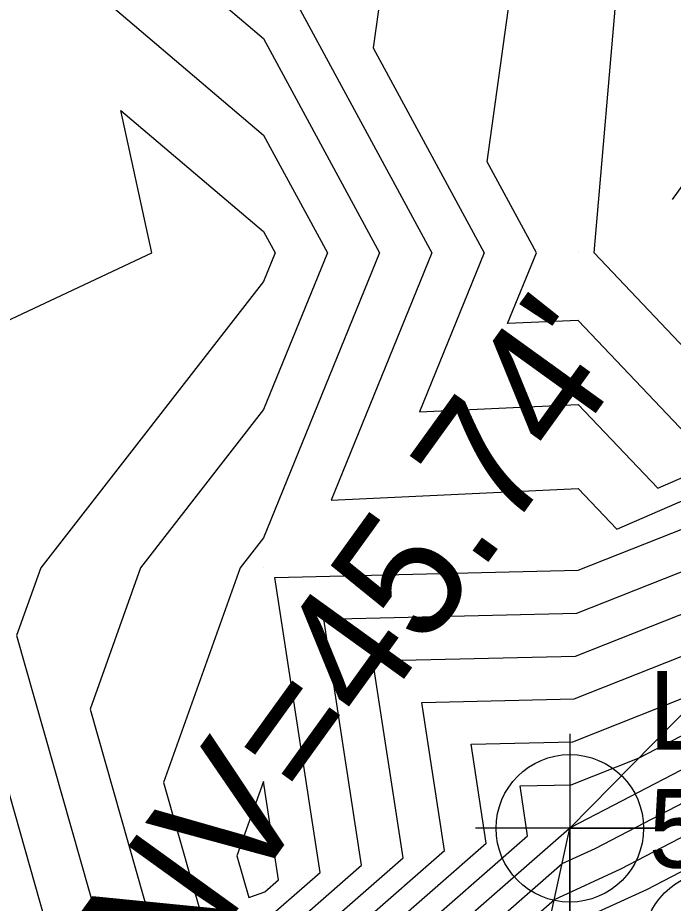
# Model space of a CAD drawing. Extents: x 2188792 to 2191981, y 386090 to 389710.
# Drawn here: x 2190392.34 to 2190413.16, y 388109.55 to 388137.69 of the extents above; entities that cross this region are included whole.
import ezdxf

# ---------------------------------------------------------------- set-up
doc = ezdxf.new("R2010")
doc.units = 0
for name, color, linetype in [('DTM Contours Major', 7, 'Continuous'), ('DTM Contours Minor', 7, 'Continuous'), ('Exist DTM Breakline', 7, 'Continuous'), ('Exist DTM Breakline Cogo Elevation', 7, 'Continuous'), ('Exist DTM Breakline Cogo Number', 7, 'Continuous'), ('Exist DTM Breakline Cogo Point CELL', 7, 'Continuous'), ('Exist DTM Breakline Underwater Cogo Point CELL', 7, 'Continuous'), ('Exist DTM QL2 LIDAR Elevation Point', 7, 'Continuous'), ('Exist Structure Minor Pipes RCP 18 Inch Invert', 7, 'Continuous'), ('Exist Structure Minor Pipes RCP 18 Inch Leader', 7, 'Continuous')]:
    doc.layers.add(name, color=color, linetype=linetype)

msp = doc.modelspace()

# ---------------------------------------------------------------- linework, layer by layer
at = {"layer": 'DTM Contours Major'}
for points in [[(2190415.274, 388125.338), (2190410.651, 388130.212), (2190411.401, 388138.958), (2190421.14, 388140.396), (2190426.681, 388137.88), (2190422.912, 388128.659), (2190415.274, 388125.338)], [(2190392.791, 388140.213), (2190400.146, 388133.96), (2190402.173, 388130.212), (2190400.146, 388125.236), (2190396.24, 388120.211), (2190394.635, 388115.721), (2190397.074, 388107.138)], [(2190400.405, 388108.26), (2190403.261, 388110.762), (2190402.066, 388118.578), (2190410.1, 388118.768), (2190420.737, 388122.975), (2190423.434, 388124.378), (2190425.587, 388127.35), (2190425.757, 388127.67), (2190436.14, 388136.491), (2190438.122, 388129.474), (2190439.819, 388127.657), (2190441.267, 388126.103), (2190439.433, 388123.243), (2190436.504, 388110.737), (2190436.335, 388105.647)], [(2190390.571, 388100.635), (2190400.954, 388104.132), (2190409.856, 388111.929), (2190409.852, 388111.956), (2190409.879, 388111.956), (2190409.915, 388111.97), (2190419.287, 388116.844), (2190426.763, 388127.168), (2190427.354, 388128.28), (2190435.764, 388135.426), (2190438.316, 388126.394), (2190438.117, 388125.95), (2190433.674, 388107.178), (2190432.375, 388101.76), (2190430.381, 388092.294), (2190429.486, 388078.052), (2190426.995, 388072.577), (2190425.91, 388071.614), (2190425.423, 388069.364), (2190423.324, 388066.104), (2190413.425, 388049.816)]]:
    msp.add_lwpolyline(points, dxfattribs=at)
at = {"layer": 'DTM Contours Minor'}
for points in [[(2190408.816, 388130.212), (2190407.248, 388133.11), (2190408.239, 388140.213), (2190408.974, 388143.639), (2190411.014, 388142.9), (2190413.602, 388141.962), (2190421.406, 388143.115), (2190428.425, 388139.927), (2190423.65, 388128.244), (2190413.973, 388124.037), (2190410.147, 388128.071), (2190407.901, 388127.967), (2190408.816, 388130.212)], [(2190396.401, 388140.213), (2190400.146, 388137.03), (2190403.834, 388130.212), (2190400.146, 388121.161), (2190399.408, 388120.211), (2190396.968, 388113.388), (2190398.374, 388108.439)], [(2190400.146, 388140.099), (2190405.495, 388130.212), (2190402.295, 388122.361), (2190410.147, 388122.726), (2190411.371, 388121.435), (2190424.784, 388127.266), (2190425.066, 388127.377), (2190425.094, 388127.391), (2190425.116, 388127.422), (2190425.118, 388127.426), (2190436.29, 388136.918), (2190437.549, 388132.46), (2190440.646, 388129.145), (2190443.288, 388126.309), (2190439.942, 388121.09), (2190439.092, 388117.463), (2190438.798, 388108.593)], [(2190404.116, 388140.213), (2190403.63, 388136.729), (2190407.156, 388130.212), (2190405.098, 388125.164), (2190410.147, 388125.399), (2190412.672, 388122.736), (2190424.388, 388127.829), (2190429.402, 388140.095), (2190428.347, 388130.319), (2190436.365, 388137.131), (2190437.262, 388133.954), (2190441.06, 388129.889), (2190444.299, 388126.412), (2190440.416, 388120.358), (2190440.317, 388120.182), (2190440.149, 388113.698), (2190440.029, 388110.066), (2190437.741, 388100.707)], [(2190400.295, 388109.086), (2190401.942, 388110.528), (2190400.508, 388119.902), (2190410.144, 388120.131), (2190422.901, 388125.176), (2190424.264, 388125.885), (2190425.351, 388127.386), (2190425.437, 388127.548), (2190436.215, 388136.705), (2190437.835, 388130.967), (2190440.233, 388128.401), (2190442.278, 388126.206), (2190439.687, 388122.166), (2190437.798, 388114.1), (2190437.566, 388107.12)], [(2190400.515, 388107.434), (2190404.58, 388110.995), (2190403.623, 388117.253), (2190410.056, 388117.406), (2190418.572, 388120.774), (2190422.605, 388122.871), (2190425.822, 388127.313), (2190426.076, 388127.792), (2190436.065, 388136.278), (2190438.409, 388127.98), (2190439.406, 388126.913), (2190440.257, 388125.999), (2190439.179, 388124.319), (2190435.21, 388107.373)], [(2190400.625, 388106.609), (2190405.899, 388111.229), (2190405.18, 388115.929), (2190410.011, 388116.043), (2190416.408, 388118.573), (2190421.775, 388121.364), (2190426.057, 388127.277), (2190426.396, 388127.914), (2190435.99, 388136.065), (2190438.695, 388126.487), (2190438.993, 388126.169), (2190439.246, 388125.896), (2190438.925, 388125.395), (2190433.916, 388104.01)], [(2190390.145, 388113.89), (2190393.172, 388103.236), (2190400.735, 388105.783), (2190407.218, 388111.462), (2190406.737, 388114.604), (2190409.967, 388114.681), (2190414.244, 388116.372), (2190420.946, 388119.858), (2190426.293, 388127.241), (2190426.715, 388128.036), (2190435.914, 388135.852), (2190438.705, 388125.973), (2190438.661, 388125.874), (2190433.108, 388102.416), (2190432.935, 388101.693), (2190432.669, 388100.43), (2190431.399, 388080.234), (2190427.868, 388072.47), (2190426.328, 388071.104), (2190425.878, 388069.024), (2190423.004, 388064.559), (2190413.892, 388049.565)], [(2190391.871, 388101.936), (2190400.844, 388104.957), (2190408.537, 388111.696), (2190408.294, 388113.28), (2190409.923, 388113.319), (2190412.079, 388114.171), (2190420.116, 388118.351), (2190426.528, 388127.205), (2190427.034, 388128.158), (2190435.839, 388135.639), (2190438.51, 388126.184), (2190438.389, 388125.912), (2190433.391, 388104.797), (2190432.655, 388101.726), (2190431.525, 388096.362), (2190430.442, 388079.143), (2190427.432, 388072.523), (2190426.119, 388071.359), (2190425.651, 388069.194), (2190423.164, 388065.332), (2190413.658, 388049.691)], [(2190390.515, 388099.754), (2190401.064, 388103.306), (2190409.633, 388110.813), (2190410.682, 388111.294), (2190418.457, 388115.337), (2190426.999, 388127.132), (2190427.673, 388128.402), (2190435.689, 388135.213), (2190438.121, 388126.605), (2190437.845, 388125.988), (2190433.956, 388109.56), (2190432.095, 388101.793), (2190429.237, 388088.227), (2190428.529, 388076.962), (2190426.559, 388072.631), (2190425.7, 388071.87), (2190425.196, 388069.535), (2190423.485, 388066.877), (2190413.192, 388049.941)], [(2190391.067, 388099.077), (2190401.174, 388102.48), (2190409.385, 388109.673), (2190411.5, 388110.644), (2190417.628, 388113.83), (2190427.234, 388127.096), (2190427.993, 388128.524), (2190435.614, 388135), (2190437.926, 388126.815), (2190437.573, 388126.026), (2190434.239, 388111.941), (2190431.815, 388101.826), (2190428.093, 388084.159), (2190427.572, 388075.871), (2190426.123, 388072.685), (2190425.491, 388072.125), (2190424.968, 388069.705), (2190423.645, 388067.65), (2190412.959, 388050.066)], [(2190390.145, 388127.184), (2190396.595, 388130.212), (2190395.616, 388134.741), (2190400.146, 388130.89), (2190400.513, 388130.212), (2190400.146, 388129.311), (2190393.073, 388120.211), (2190392.302, 388118.054), (2190395.773, 388105.837)], [(2190391.618, 388098.4), (2190401.284, 388101.655), (2190409.136, 388108.533), (2190412.318, 388109.994), (2190416.798, 388112.324), (2190427.469, 388127.059), (2190428.312, 388128.646), (2190435.539, 388134.786), (2190437.731, 388127.026), (2190437.301, 388126.063), (2190434.522, 388114.322), (2190431.535, 388101.86), (2190426.949, 388080.091), (2190426.615, 388074.781), (2190425.687, 388072.739), (2190425.282, 388072.38), (2190424.74, 388069.875), (2190423.805, 388068.423), (2190412.725, 388050.191)], [(2190390.145, 388119.767), (2190394.472, 388104.537)], [(2190400.185, 388109.911), (2190400.623, 388110.295), (2190400.146, 388113.417), (2190399.301, 388111.055), (2190399.675, 388109.739), (2190400.185, 388109.911)]]:
    msp.add_lwpolyline(points, dxfattribs=at)
at = {"layer": 'Exist DTM Breakline'}
msp.add_lwpolyline([(2190399.111, 388078.107), (2190403.689, 388083.58), (2190409.878, 388111.933), (2190425.111, 388127.423)], dxfattribs=at)
at = {"layer": 'Exist DTM Breakline Cogo Point CELL'}
msp.add_lwpolyline([(2190409.878, 388114.933), (2190409.878, 388108.933), (2190409.878, 388111.933), (2190412.878, 388111.933), (2190406.878, 388111.933)], dxfattribs=at)
msp.add_circle((2190409.878, 388111.933), 2.344, dxfattribs=at)
at = {"layer": 'Exist DTM Breakline Underwater Cogo Point CELL'}
msp.add_circle((2190414.542, 388108.226), 2.344, dxfattribs=at)
at = {"layer": 'Exist DTM QL2 LIDAR Elevation Point'}
for p, q in [((2190400.146, 388130.212), (2190400.146, 388130.212)), ((2190410.147, 388130.212), (2190410.147, 388130.212)), ((2190400.146, 388120.211), (2190400.146, 388120.211)), ((2190410.147, 388120.211), (2190410.147, 388120.211)), ((2190400.146, 388110.21), (2190400.146, 388110.21))]:
    msp.add_line(p, q, dxfattribs=at)
at = {"layer": 'Exist Structure Minor Pipes RCP 18 Inch Leader'}
msp.add_lwpolyline([(2190434.164, 388130.883), (2190416.636, 388136.773), (2190413.126, 388131.907)], dxfattribs=at)

# ---------------------------------------------------------------- texts
at = {"layer": 'Exist DTM Breakline Cogo Elevation'}
msp.add_text('50.00', height=2.5, dxfattribs=at).set_placement((2190412.378, 388110.683))
at = {"layer": 'Exist DTM Breakline Cogo Number'}
msp.add_text('LC819', height=2.5, dxfattribs=at).set_placement((2190412.378, 388114.433))
at = {"layer": 'Exist Structure Minor Pipes RCP 18 Inch Invert'}
msp.add_text("INV=45.74'", height=4, rotation=54.2018, dxfattribs=at).set_placement((2190396.482, 388105.408))

doc.saveas('drawing.dxf')
